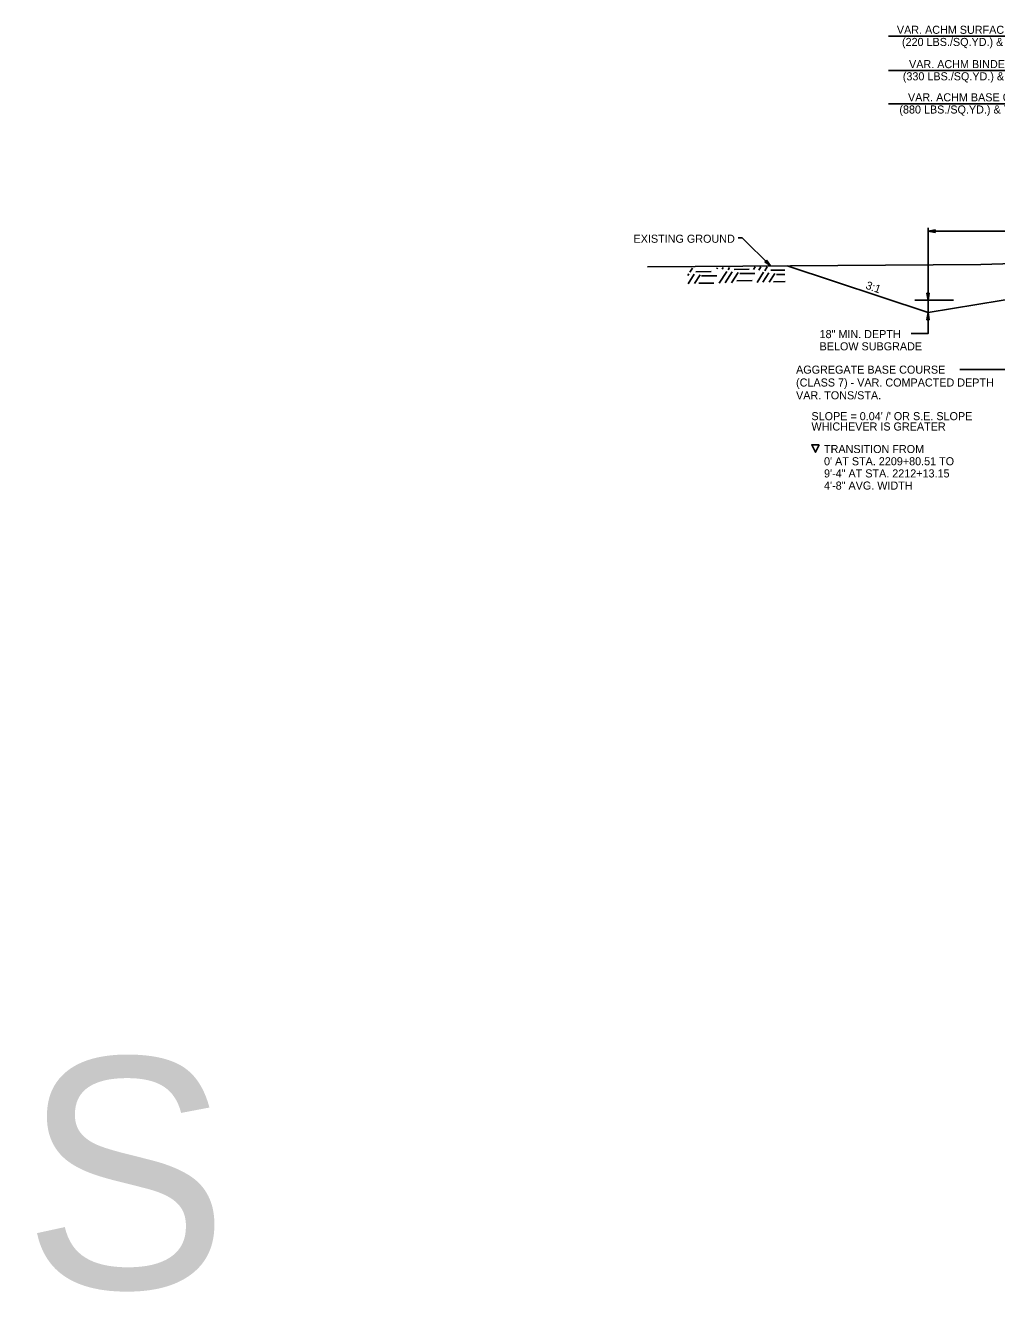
# Model space of a CAD drawing. Extents: x 1734743 to 1735935, y 759845 to 763831.
# Drawn here: x 1735520.9 to 1735665.4, y 762714.1 to 762902.5 of the extents above; entities that cross this region are included whole.
import ezdxf

# ---------------------------------------------------------------- set-up
doc = ezdxf.new("R2010")
doc.units = 0
for name, color, linetype in [('10', 7, 'Continuous'), ('19', 7, 'Continuous'), ('Level 9', 7, 'Continuous'), ('R_Prop Surface', 7, 'Continuous')]:
    doc.layers.add(name, color=color, linetype=linetype)

msp = doc.modelspace()

# ---------------------------------------------------------------- linework, layer by layer
at = {"layer": '10'}
msp.add_lwpolyline([(1735639.06, 762840.09), (1735638.5, 762838.97), (1735637.93, 762840.09)], close=True, dxfattribs=at)
at = {"layer": '19'}
for p, q in [((1735649.33, 762900.89), (1735684.85, 762900.89)), ((1735649.33, 762895.78), (1735685.08, 762895.78)), ((1735649.33, 762890.84), (1735685.18, 762890.84)), ((1735655.23, 762861.26), (1735655.23, 762872.38)), ((1735656.28, 762872.06), (1735655.23, 762871.88)), ((1735655.23, 762871.88), (1735684.96, 762871.88)), ((1735655.23, 762871.88), (1735656.28, 762871.69)), ((1735656.28, 762871.96), (1735655.51, 762871.9)), ((1735655.51, 762871.85), (1735656.28, 762871.78)), ((1735656.28, 762871.69), (1735656.28, 762872.06)), ((1735629.25, 762866.15), (1735629.51, 762866.55)), ((1735630.05, 762866.07), (1735630.37, 762866.56)), ((1735631.19, 762867.58), (1735630.94, 762867.31)), ((1735630.94, 762867.31), (1735631.82, 762866.71)), ((1735630.94, 762865.99), (1735631.32, 762866.58)), ((1735631, 762867.38), (1735631.6, 762866.89)), ((1735631.63, 762866.92), (1735631.13, 762867.51)), ((1735631.82, 762866.71), (1735631.19, 762867.58)), ((1735655.23, 762859.75), (1735634.29, 762866.73)), ((1735619.49, 762865.3), (1735619.64, 762865.54)), ((1735619.53, 762864.06), (1735620.44, 762865.46)), ((1735619.82, 762865.78), (1735620.2, 762866.37)), ((1735620.48, 762864.08), (1735621.33, 762865.38)), ((1735620.71, 762865.84), (1735622.97, 762865.86)), ((1735621.55, 762865.22), (1735623.81, 762865.25)), ((1735623.79, 762866.28), (1735623.9, 762866.44)), ((1735624.18, 762864.15), (1735625.3, 762865.89)), ((1735624.59, 762866.21), (1735624.75, 762866.46)), ((1735625.04, 762864.17), (1735626.1, 762865.81)), ((1735625.48, 762866.13), (1735625.71, 762866.47)), ((1735625.99, 762864.19), (1735626.99, 762865.73)), ((1735626.37, 762866.18), (1735628.64, 762866.21)), ((1735627.22, 762865.57), (1735629.48, 762865.59)), ((1735629.79, 762864.26), (1735630.76, 762865.75)), ((1735630.65, 762864.27), (1735631.56, 762865.67)), ((1735631.6, 762864.29), (1735632.45, 762865.6)), ((1735631.83, 762866.05), (1735633.93, 762866.07)), ((1735632.67, 762865.43), (1735633.95, 762865.45)), ((1735621.13, 762864.14), (1735623.39, 762864.16)), ((1735626.8, 762864.49), (1735629.06, 762864.51)), ((1735632.25, 762864.35), (1735633.97, 762864.37)), ((1735678.96, 762863.7), (1735655.23, 762859.75)), ((1735655.23, 762859.75), (1735655.23, 762863.2)), ((1735655.04, 762862.67), (1735655.41, 762862.67)), ((1735655.23, 762861.62), (1735655.04, 762862.67)), ((1735655.2, 762861.9), (1735655.13, 762862.67)), ((1735655.41, 762862.67), (1735655.23, 762861.62)), ((1735655.32, 762862.67), (1735655.25, 762861.9)), ((1735655.04, 762858.7), (1735655.23, 762859.75)), ((1735655.13, 762858.7), (1735655.2, 762859.47)), ((1735655.23, 762859.75), (1735655.41, 762858.7)), ((1735655.25, 762859.47), (1735655.32, 762858.7)), ((1735655.41, 762858.7), (1735655.04, 762858.7)), ((1735659.95, 762851.27), (1735669.82, 762851.27))]:
    msp.add_line(p, q, dxfattribs=at)
for points in [[(1735626.99, 762870.89), (1735627.56, 762870.89), (1735631.82, 762866.71)], [(1735613.49, 762866.59), (1735663.07, 762866.91), (1735674.62, 762867.25), (1735678.57, 762866.75), (1735684.05, 762866.81), (1735693.53, 762866.67), (1735700.38, 762866.6), (1735709.58, 762866.65), (1735716.45, 762866.88)], [(1735655.23, 762862.06), (1735655.23, 762856.64), (1735652.73, 762856.64)]]:
    msp.add_lwpolyline(points, dxfattribs=at)
at = {"layer": 'Level 9'}
msp.add_line((1735653.29, 762861.62), (1735659.01, 762861.62), dxfattribs=at)

# ---------------------------------------------------------------- texts
at = {"layer": '10'}
for s, p in [('18" MIN. DEPTH', (1735639.1, 762855.96)), ('BELOW SUBGRADE', (1735639.1, 762854.14)), ("SLOPE = 0.04' /' OR S.E. SLOPE", (1735637.89, 762843.75)), ('WHICHEVER IS GREATER', (1735637.89, 762842.21))]:
    msp.add_text(s, height=1.2, rotation=360, dxfattribs=at).set_placement(p)
at = {"layer": '19'}
for s, p in [('VAR. ACHM SURFACE COURSE (1/2")', (1735650.6, 762901.24)), ('(220 LBS./SQ.YD.) & TACK COAT', (1735651.36, 762899.43)), ('VAR. ACHM BINDER COURSE (1")', (1735652.41, 762896.13)), ('(330 LBS./SQ.YD.) & TACK COAT', (1735651.48, 762894.32)), ('VAR. ACHM BASE COURSE (1 1/2")', (1735652.25, 762891.19)), ('(880 LBS./SQ.YD.) & TACK COATS', (1735650.97, 762889.38)), ('EXISTING GROUND', (1735611.42, 762870.15))]:
    msp.add_text(s, height=1.2, dxfattribs=at).set_placement(p)
for s, rotation, p in [('3:1', 340.4943, (1735645.86, 762863.35)), ('AGGREGATE BASE COURSE', 360, (1735635.6, 762850.67)), ('(CLASS 7) - VAR. COMPACTED DEPTH', 360, (1735635.6, 762848.76)), ('VAR. TONS/STA.', 360, (1735635.6, 762846.85)), ('TRANSITION FROM', 359.9954, (1735639.76, 762838.86)), ("0' AT STA. 2209+80.51 TO", 359.9954, (1735639.76, 762837.04)), ('9\'-4" AT STA. 2212+13.15', 359.9954, (1735639.76, 762835.23)), ('4\'-8" AVG. WIDTH', 359.9954, (1735639.76, 762833.42))]:
    msp.add_text(s, height=1.2, rotation=rotation, dxfattribs=at).set_placement(p)
at = {"layer": 'R_Prop Surface'}
msp.add_text('RAMPS', height=34.286, dxfattribs=at).set_placement((1735388.12, 762714.56))

doc.saveas('drawing.dxf')
